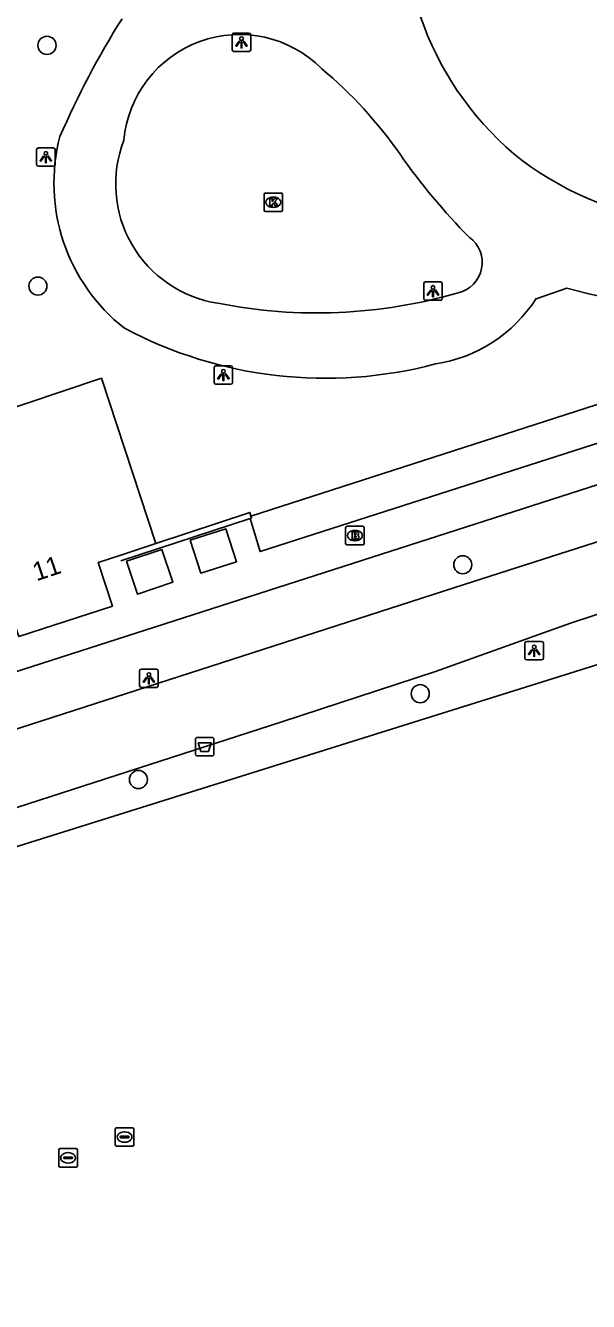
# Model space of a CAD drawing. Extents: x 158087 to 159494, y 382905 to 383981.
# Drawn here: x 159273.7 to 159304, y 383058.9 to 383127.8 of the extents above; entities that cross this region are included whole.
import ezdxf

# ---------------------------------------------------------------- set-up
doc = ezdxf.new("R2010")
doc.units = 0
for name, color, linetype in [('IMGEO_Afvalbak', 7, 'Continuous'), ('IMGEO_Boom', 7, 'Continuous'), ('IMGEO_Brandkraan', 7, 'Continuous'), ('IMGEO_Fietspad_gesloten', 7, 'Continuous'), ('IMGEO_Groenvoorziening', 7, 'Continuous'), ('IMGEO_Hek', 7, 'Continuous'), ('IMGEO_Kolk', 7, 'Continuous'), ('IMGEO_Lage_trafo', 7, 'Continuous'), ('IMGEO_Lichtpunt', 7, 'Continuous'), ('IMGEO_Muur', 7, 'Continuous'), ('IMGEO_Pand', 7, 'Continuous'), ('IMGEO_Pand_nummerreeks', 7, 'Continuous'), ('IMGEO_Rijbaan_lokaal_gesloten', 7, 'Continuous'), ('IMGEO_Voetpad_open', 7, 'Continuous'), ('IMGEO_Waterleidingput', 7, 'Continuous')]:
    doc.layers.add(name, color=color, linetype=linetype)

msp = doc.modelspace()

# ---------------------------------------------------------------- linework, layer by layer
at = {"layer": 'IMGEO_Afvalbak'}
for p, q in [((159282.838, 383088.425), (159282.838, 383089.225)), ((159282.838, 383089.225), (159282.838, 383088.425)), ((159282.938, 383089.325), (159283.728, 383089.325)), ((159283.728, 383089.325), (159282.938, 383089.325)), ((159283.828, 383089.225), (159283.828, 383088.425)), ((159283.828, 383088.425), (159283.828, 383089.225)), ((159283.728, 383088.325), (159282.938, 383088.325)), ((159282.938, 383088.325), (159283.728, 383088.325))]:
    msp.add_line(p, q, dxfattribs=at)
msp.add_lwpolyline([(159282.981, 383089.039), (159283.685, 383089.039), (159283.536, 383088.569), (159283.13, 383088.569), (159282.981, 383089.039)], dxfattribs=at)
for centre, start, end in [((159282.938, 383089.225), 90, 180), ((159282.938, 383089.225), 90, 180), ((159283.728, 383089.225), 0, 90), ((159283.728, 383089.225), 360, 90), ((159282.938, 383088.425), 180, 270), ((159282.938, 383088.425), 180, 270), ((159283.728, 383088.425), 270, 0), ((159283.728, 383088.425), 270, 0)]:
    msp.add_arc(centre, 0.1, start, end, dxfattribs=at)
at = {"layer": 'IMGEO_Boom'}
for centre in [(159274.822, 383126.701), (159274.331, 383113.7), (159297.265, 383098.65), (159294.969, 383091.686), (159279.757, 383087.05)]:
    msp.add_circle(centre, 0.489, dxfattribs=at)
at = {"layer": 'IMGEO_Brandkraan'}
for p, q in [((159290.941, 383099.802), (159290.941, 383100.654)), ((159291.016, 383100.728), (159291.868, 383100.728)), ((159291.429, 383100.508), (159291.454, 383100.508)), ((159291.942, 383100.654), (159291.942, 383099.802)), ((159291.452, 383099.948), (159291.427, 383099.948)), ((159291.868, 383099.728), (159291.016, 383099.728))]:
    msp.add_line(p, q, dxfattribs=at)
for points in [[(159290.941, 383099.802), (159290.941, 383100.654)], [(159291.016, 383100.728), (159291.868, 383100.728)], [(159291.942, 383100.654), (159291.942, 383099.802)], [(159291.289, 383100.428), (159291.289, 383100.028), (159291.502, 383100.028)], [(159291.52, 383100.428), (159291.289, 383100.428)], [(159291.468, 383100.347), (159291.414, 383100.347), (159291.414, 383100.271)], [(159291.414, 383100.271), (159291.467, 383100.271)], [(159291.476, 383100.195), (159291.414, 383100.195), (159291.414, 383100.114)], [(159291.414, 383100.114), (159291.476, 383100.114)], [(159291.868, 383099.728), (159291.016, 383099.728)]]:
    msp.add_lwpolyline(points, dxfattribs=at)
for centre, radius, start, end in [((159291.018, 383100.652), 0.0765, 91.55205, 178.44795), ((159291.018, 383100.652), 0.0765, 91.55205, 178.44795), ((159291.866, 383100.652), 0.0765, 1.55205, 88.44795), ((159291.866, 383100.652), 0.0765, 1.55205, 88.44795), ((159291.469, 383100.309), 0.0379, 267.82845, 90.93552), ((159291.477, 383100.154), 0.0404, 269.87594, 90.50774), ((159291.508, 383100.279), 0.251, 268.66757, 293.53466), ((159291.524, 383100.283), 0.145, 59.4692, 91.53667), ((159291.549, 383100.33), 0.0922, 285.51372, 58.15012), ((159291.554, 383100.138), 0.105, 301.31148, 78.98903), ((159291.018, 383099.804), 0.0765, 181.55205, 268.44795), ((159291.018, 383099.804), 0.0765, 181.55205, 268.44795), ((159291.866, 383099.804), 0.0765, 271.55205, 358.44795), ((159291.866, 383099.804), 0.0765, 271.55205, 358.44795)]:
    msp.add_arc(centre, radius, start, end, dxfattribs=at)
for centre, major_axis, ratio, start_param, end_param in [((159291.428, 383100.228), (-0.387, 0.002), 0.722429, 4.712389, 7.853982), ((159291.453, 383100.228), (-0.39, 0.002), 0.717154, 1.570796, 4.712389)]:
    msp.add_ellipse(centre, major_axis=major_axis, ratio=ratio, start_param=start_param, end_param=end_param, dxfattribs=at)
at = {"layer": 'IMGEO_Fietspad_gesloten'}
for points in [[(159177.244, 383058.86), (159177.648, 383058.93), (159297.331, 383097.582), (159315.701, 383103.469)], [(159261.875, 383081.887), (159287.491, 383090.169), (159295.794, 383092.884), (159303.083, 383095.497), (159305.544, 383096.3)]]:
    msp.add_lwpolyline(points, dxfattribs=at)
at = {"layer": 'IMGEO_Groenvoorziening'}
for points in [[(159285.83, 383101.268), (159313.791, 383110.288)], [(159306.328, 383093.821), (159262.51, 383080.083)]]:
    msp.add_lwpolyline(points, dxfattribs=at)
at = {"layer": 'IMGEO_Hek'}
msp.add_lwpolyline([(159285.83, 383101.268), (159313.791, 383110.288)], dxfattribs=at)
at = {"layer": 'IMGEO_Kolk'}
for p, q in [((159286.537, 383117.802), (159286.537, 383118.654)), ((159286.612, 383118.728), (159287.464, 383118.728)), ((159287.025, 383118.508), (159287.05, 383118.508)), ((159287.538, 383118.654), (159287.538, 383117.802)), ((159287.048, 383117.948), (159287.023, 383117.948)), ((159287.464, 383117.728), (159286.612, 383117.728))]:
    msp.add_line(p, q, dxfattribs=at)
for points in [[(159286.537, 383117.802), (159286.537, 383118.654)], [(159286.612, 383118.728), (159287.464, 383118.728)], [(159286.858, 383118.428), (159286.981, 383118.428), (159286.981, 383118.277), (159287.111, 383118.428), (159287.275, 383118.428), (159287.129, 383118.277), (159287.282, 383118.028), (159287.13, 383118.028), (159287.045, 383118.192), (159286.981, 383118.125), (159286.981, 383118.028), (159286.858, 383118.028), (159286.858, 383118.428)], [(159287.538, 383118.654), (159287.538, 383117.802)], [(159287.464, 383117.728), (159286.612, 383117.728)]]:
    msp.add_lwpolyline(points, dxfattribs=at)
for centre, start, end in [((159286.614, 383118.652), 91.55205, 178.44795), ((159286.614, 383118.652), 91.55205, 178.44795), ((159287.462, 383118.652), 1.55205, 88.44795), ((159287.462, 383118.652), 1.55205, 88.44795), ((159286.614, 383117.804), 181.55205, 268.44795), ((159286.614, 383117.804), 181.55205, 268.44795), ((159287.462, 383117.804), 271.55205, 358.44795), ((159287.462, 383117.804), 271.55205, 358.44795)]:
    msp.add_arc(centre, 0.0765, start, end, dxfattribs=at)
for centre, major_axis, ratio, start_param, end_param in [((159287.024, 383118.228), (-0.387, 0.002), 0.722429, 4.712389, 7.853982), ((159287.049, 383118.228), (-0.39, 0.002), 0.717154, 1.570796, 4.712389)]:
    msp.add_ellipse(centre, major_axis=major_axis, ratio=ratio, start_param=start_param, end_param=end_param, dxfattribs=at)
at = {"layer": 'IMGEO_Lage_trafo'}
for points in [[(159282.55, 383099.973), (159284.482, 383100.589), (159285.048, 383098.812), (159283.122, 383098.193), (159282.55, 383099.973)], [(159279.115, 383098.835), (159281.024, 383099.477), (159281.62, 383097.705), (159279.711, 383097.063), (159279.115, 383098.835)]]:
    msp.add_lwpolyline(points, dxfattribs=at)
at = {"layer": 'IMGEO_Lichtpunt'}
for p, q in [((159284.822, 383127.273), (159284.822, 383126.466)), ((159284.822, 383127.273), (159284.822, 383126.466)), ((159285.724, 383127.368), (159284.916, 383127.368)), ((159285.724, 383127.368), (159284.916, 383127.368)), ((159285.818, 383126.466), (159285.818, 383127.273)), ((159285.818, 383126.466), (159285.818, 383127.273)), ((159284.916, 383126.372), (159285.724, 383126.372)), ((159284.916, 383126.372), (159285.724, 383126.372)), ((159274.262, 383121.072), (159274.262, 383120.265)), ((159274.262, 383121.072), (159274.262, 383120.265)), ((159275.164, 383121.167), (159274.356, 383121.167)), ((159275.164, 383121.167), (159274.356, 383121.167)), ((159275.258, 383120.265), (159275.258, 383121.072)), ((159275.258, 383120.265), (159275.258, 383121.072)), ((159274.356, 383120.171), (159275.164, 383120.171)), ((159274.356, 383120.171), (159275.164, 383120.171)), ((159295.16, 383113.833), (159295.16, 383113.026)), ((159295.16, 383113.833), (159295.16, 383113.026)), ((159296.062, 383113.928), (159295.254, 383113.928)), ((159296.062, 383113.928), (159295.254, 383113.928)), ((159296.156, 383113.026), (159296.156, 383113.833)), ((159296.156, 383113.026), (159296.156, 383113.833)), ((159295.254, 383112.932), (159296.062, 383112.932)), ((159295.254, 383112.932), (159296.062, 383112.932)), ((159283.846, 383109.302), (159283.846, 383108.495)), ((159283.846, 383109.302), (159283.846, 383108.495)), ((159284.748, 383109.397), (159283.94, 383109.397)), ((159284.748, 383109.397), (159283.94, 383109.397)), ((159284.842, 383108.495), (159284.842, 383109.302)), ((159284.842, 383108.495), (159284.842, 383109.302)), ((159283.94, 383108.401), (159284.748, 383108.401)), ((159283.94, 383108.401), (159284.748, 383108.401)), ((159300.621, 383094.415), (159300.621, 383093.608)), ((159300.621, 383094.415), (159300.621, 383093.608)), ((159301.523, 383094.51), (159300.715, 383094.51)), ((159301.523, 383094.51), (159300.715, 383094.51)), ((159301.617, 383093.608), (159301.617, 383094.415)), ((159301.617, 383093.608), (159301.617, 383094.415)), ((159280.725, 383093.018), (159279.917, 383093.018)), ((159280.725, 383093.018), (159279.917, 383093.018)), ((159300.715, 383093.514), (159301.523, 383093.514)), ((159300.715, 383093.514), (159301.523, 383093.514)), ((159279.823, 383092.923), (159279.823, 383092.116)), ((159279.823, 383092.923), (159279.823, 383092.116)), ((159280.819, 383092.116), (159280.819, 383092.923)), ((159280.819, 383092.116), (159280.819, 383092.923)), ((159279.917, 383092.022), (159280.725, 383092.022)), ((159279.917, 383092.022), (159280.725, 383092.022))]:
    msp.add_line(p, q, dxfattribs=at)
for points in [[(159285.196, 383126.937), (159285.235, 383126.909), (159285.047, 383126.647), (159285.009, 383126.674), (159285.196, 383126.937)], [(159285.298, 383126.889), (159285.345, 383126.889), (159285.345, 383126.567), (159285.298, 383126.567), (159285.298, 383126.889)], [(159285.408, 383126.909), (159285.446, 383126.936), (159285.633, 383126.674), (159285.594, 383126.646), (159285.408, 383126.909)], [(159274.636, 383120.736), (159274.675, 383120.708), (159274.487, 383120.446), (159274.449, 383120.473), (159274.636, 383120.736)], [(159274.738, 383120.688), (159274.785, 383120.688), (159274.785, 383120.366), (159274.738, 383120.366), (159274.738, 383120.688)], [(159274.848, 383120.708), (159274.886, 383120.735), (159275.073, 383120.473), (159275.034, 383120.445), (159274.848, 383120.708)], [(159295.534, 383113.497), (159295.573, 383113.469), (159295.385, 383113.207), (159295.347, 383113.234), (159295.534, 383113.497)], [(159295.636, 383113.449), (159295.683, 383113.449), (159295.683, 383113.127), (159295.636, 383113.127), (159295.636, 383113.449)], [(159295.746, 383113.469), (159295.784, 383113.496), (159295.971, 383113.234), (159295.932, 383113.206), (159295.746, 383113.469)], [(159284.22, 383108.966), (159284.259, 383108.938), (159284.071, 383108.676), (159284.033, 383108.703), (159284.22, 383108.966)], [(159284.322, 383108.918), (159284.369, 383108.918), (159284.369, 383108.596), (159284.322, 383108.596), (159284.322, 383108.918)], [(159284.432, 383108.938), (159284.47, 383108.965), (159284.657, 383108.703), (159284.618, 383108.675), (159284.432, 383108.938)], [(159300.995, 383094.079), (159301.034, 383094.051), (159300.846, 383093.789), (159300.808, 383093.816), (159300.995, 383094.079)], [(159301.097, 383094.031), (159301.144, 383094.031), (159301.144, 383093.709), (159301.097, 383093.709), (159301.097, 383094.031)], [(159301.207, 383094.051), (159301.245, 383094.078), (159301.432, 383093.816), (159301.393, 383093.788), (159301.207, 383094.051)], [(159280.197, 383092.587), (159280.236, 383092.559), (159280.048, 383092.297), (159280.01, 383092.324), (159280.197, 383092.587)], [(159280.299, 383092.539), (159280.346, 383092.539), (159280.346, 383092.217), (159280.299, 383092.217), (159280.299, 383092.539)], [(159280.409, 383092.559), (159280.447, 383092.586), (159280.634, 383092.324), (159280.595, 383092.296), (159280.409, 383092.559)]]:
    msp.add_lwpolyline(points, dxfattribs=at)
for centre in [(159285.321, 383127.071), (159274.761, 383120.87), (159295.659, 383113.631), (159284.345, 383109.1), (159301.12, 383094.213), (159280.322, 383092.721)]:
    msp.add_circle(centre, 0.0994, dxfattribs=at)
for centre, start, end in [((159284.916, 383127.273), 90, 180), ((159284.916, 383127.273), 90, 180), ((159285.724, 383127.273), 0, 90), ((159285.724, 383127.273), 0, 90), ((159284.916, 383126.466), 180, 270), ((159284.916, 383126.466), 180, 270), ((159285.724, 383126.466), 270, 0), ((159285.724, 383126.466), 270, 360), ((159274.356, 383121.072), 90, 180), ((159274.356, 383121.072), 90, 180), ((159275.164, 383121.072), 0, 90), ((159275.164, 383121.072), 0, 90), ((159274.356, 383120.265), 180, 270), ((159274.356, 383120.265), 180, 270), ((159275.164, 383120.265), 270, 0), ((159275.164, 383120.265), 270, 360), ((159295.254, 383113.833), 90, 180), ((159295.254, 383113.833), 90, 180), ((159296.062, 383113.833), 0, 90), ((159296.062, 383113.833), 0, 90), ((159295.254, 383113.026), 180, 270), ((159295.254, 383113.026), 180, 270), ((159296.062, 383113.026), 270, 0), ((159296.062, 383113.026), 270, 360), ((159283.94, 383109.302), 90, 180), ((159283.94, 383109.302), 90, 180), ((159284.748, 383109.302), 0, 90), ((159284.748, 383109.302), 0, 90), ((159283.94, 383108.495), 180, 270), ((159283.94, 383108.495), 180, 270), ((159284.748, 383108.495), 270, 0), ((159284.748, 383108.495), 270, 360), ((159300.715, 383094.415), 90, 180), ((159300.715, 383094.415), 90, 180), ((159301.523, 383094.415), 0, 90), ((159301.523, 383094.415), 0, 90), ((159279.917, 383092.923), 90, 180), ((159279.917, 383092.923), 90, 180), ((159280.725, 383092.923), 0, 90), ((159280.725, 383092.923), 0, 90), ((159300.715, 383093.608), 180, 270), ((159300.715, 383093.608), 180, 270), ((159301.523, 383093.608), 270, 0), ((159301.523, 383093.608), 270, 360), ((159279.917, 383092.116), 180, 270), ((159279.917, 383092.116), 180, 270), ((159280.725, 383092.116), 270, 0), ((159280.725, 383092.116), 270, 360)]:
    msp.add_arc(centre, 0.0946, start, end, dxfattribs=at)
at = {"layer": 'IMGEO_Muur'}
for points in [[(159285.83, 383101.268), (159285.774, 383101.475), (159280.702, 383099.791)], [(159285.78, 383101.145), (159285.856, 383101.17), (159285.83, 383101.268)], [(159278.799, 383098.86), (159285.78, 383101.145)]]:
    msp.add_lwpolyline(points, dxfattribs=at)
at = {"layer": 'IMGEO_Pand'}
for points in [[(159280.702, 383099.791), (159277.763, 383108.722), (159269.562, 383105.976)], [(159280.702, 383099.791), (159278.708, 383099.138), (159277.585, 383098.771), (159278.354, 383096.421), (159273.302, 383094.768), (159273.101, 383095.369), (159269.562, 383105.976)]]:
    msp.add_lwpolyline(points, dxfattribs=at)
at = {"layer": 'IMGEO_Rijbaan_lokaal_gesloten'}
for points in [[(159295.157, 383127.774), (159293.001, 383133.384)], [(159301.226, 383113.021), (159302.875, 383113.594)]]:
    msp.add_lwpolyline(points, dxfattribs=at)
for centre, radius, start, end in [((159319.066, 383102.92), 47.452, 147.89291, 156.59149), ((159310.943, 383133.695), 16.86, 200.56044, 231.56721), ((159285.212, 383121.028), 6.26, 44.84887, 174.97074), ((159274.258, 383107.109), 23.938, 34.954, 49.98483), ((159285.167, 383119.259), 9.97, 165.4024, 231.80271), ((159285.038, 383119.208), 6.509, 158.65423, 261.25945), ((159322.543, 383140.893), 34.992, 214.99673, 224.58682), ((159311.11, 383134.778), 17.82, 233.31238, 292.62217), ((159296.641, 383114.973), 1.674, 283.08823, 54.12227), ((159289.378, 383139.509), 27.26, 258.72597, 286.27997), ((159294.576, 383117.32), 7.918, 278.78325, 327.1215), ((159313.422, 383152.412), 40.226, 254.79909, 267.92369), ((159289.858, 383131.894), 23.171, 242.06041, 284.8195)]:
    msp.add_arc(centre, radius, start, end, dxfattribs=at)
at = {"layer": 'IMGEO_Voetpad_open'}
for points in [[(159314.923, 383108.543), (159286.336, 383099.358), (159285.78, 383101.145), (159285.856, 383101.17), (159285.83, 383101.268)], [(159315.771, 383106.592), (159193.088, 383067.117), (159176.27, 383061.706)], [(159285.83, 383101.268), (159285.774, 383101.475), (159280.702, 383099.791)]]:
    msp.add_lwpolyline(points, dxfattribs=at)
at = {"layer": 'IMGEO_Waterleidingput'}
for p, q in [((159278.507, 383067.316), (159278.507, 383068.168)), ((159278.582, 383068.242), (159279.434, 383068.242)), ((159279.508, 383068.168), (159279.508, 383067.316)), ((159278.766, 383067.736), (159278.766, 383067.748)), ((159279.204, 383067.699), (159278.806, 383067.699)), ((159278.809, 383067.785), (159279.207, 383067.785)), ((159279.018, 383067.462), (159278.993, 383067.462)), ((159278.995, 383068.022), (159279.02, 383068.022)), ((159279.25, 383067.748), (159279.25, 383067.736)), ((159275.462, 383066.192), (159275.462, 383067.044)), ((159275.537, 383067.118), (159276.389, 383067.118)), ((159275.95, 383066.898), (159275.975, 383066.898)), ((159276.463, 383067.044), (159276.463, 383066.192)), ((159279.434, 383067.242), (159278.582, 383067.242)), ((159276.389, 383066.118), (159275.537, 383066.118)), ((159275.721, 383066.612), (159275.721, 383066.624)), ((159276.159, 383066.575), (159275.761, 383066.575)), ((159275.764, 383066.661), (159276.162, 383066.661)), ((159275.973, 383066.338), (159275.948, 383066.338)), ((159276.205, 383066.624), (159276.205, 383066.612))]:
    msp.add_line(p, q, dxfattribs=at)
for points in [[(159278.507, 383067.316), (159278.507, 383068.168)], [(159278.582, 383068.242), (159279.434, 383068.242)], [(159279.508, 383068.168), (159279.508, 383067.316)], [(159275.462, 383066.192), (159275.462, 383067.044)], [(159275.537, 383067.118), (159276.389, 383067.118)], [(159276.463, 383067.044), (159276.463, 383066.192)], [(159279.434, 383067.242), (159278.582, 383067.242)], [(159276.389, 383066.118), (159275.537, 383066.118)]]:
    msp.add_lwpolyline(points, dxfattribs=at)
for centre, radius, start, end in [((159278.584, 383068.166), 0.0765, 91.55205, 178.44795), ((159278.584, 383068.166), 0.0765, 91.55205, 178.44795), ((159279.432, 383068.166), 0.0765, 1.55205, 88.44795), ((159279.432, 383068.166), 0.0765, 1.55205, 88.44795), ((159278.806, 383067.745), 0.0403, 85.87752, 175.75265), ((159278.803, 383067.735), 0.0366, 178.93798, 274.71019), ((159279.207, 383067.742), 0.043, 264.86636, 352.45326), ((159279.211, 383067.747), 0.0386, 1.73085, 96.63898), ((159275.539, 383067.042), 0.0765, 91.55205, 178.44795), ((159275.539, 383067.042), 0.0765, 91.55205, 178.44795), ((159276.387, 383067.042), 0.0765, 1.55205, 88.44795), ((159276.387, 383067.042), 0.0765, 1.55205, 88.44795), ((159278.584, 383067.318), 0.0765, 181.55205, 268.44795), ((159278.584, 383067.318), 0.0765, 181.55205, 268.44795), ((159279.432, 383067.318), 0.0765, 271.55205, 358.44795), ((159279.432, 383067.318), 0.0765, 271.55205, 358.44795), ((159275.539, 383066.194), 0.0765, 181.55205, 268.44795), ((159275.539, 383066.194), 0.0765, 181.55205, 268.44795), ((159275.761, 383066.621), 0.0403, 85.87752, 175.75265), ((159275.758, 383066.611), 0.0366, 178.93798, 274.71019), ((159276.162, 383066.618), 0.043, 264.86636, 352.45326), ((159276.166, 383066.623), 0.0386, 1.73085, 96.63898), ((159276.387, 383066.194), 0.0765, 271.55205, 358.44795), ((159276.387, 383066.194), 0.0765, 271.55205, 358.44795)]:
    msp.add_arc(centre, radius, start, end, dxfattribs=at)
for centre, major_axis, ratio, start_param, end_param in [((159278.994, 383067.742), (-0.387, 0.002), 0.722429, 4.712389, 7.853982), ((159279.019, 383067.742), (-0.39, 0.002), 0.717154, 1.570796, 4.712389), ((159275.949, 383066.618), (-0.387, 0.002), 0.722429, 4.712389, 7.853982), ((159275.974, 383066.618), (-0.39, 0.002), 0.717154, 1.570796, 4.712389)]:
    msp.add_ellipse(centre, major_axis=major_axis, ratio=ratio, start_param=start_param, end_param=end_param, dxfattribs=at)

# ---------------------------------------------------------------- texts
at = {"layer": 'IMGEO_Pand_nummerreeks'}
msp.add_text('11', height=1, rotation=18.51478, dxfattribs=at).set_placement((159274.251, 383097.753))

doc.saveas('drawing.dxf')
